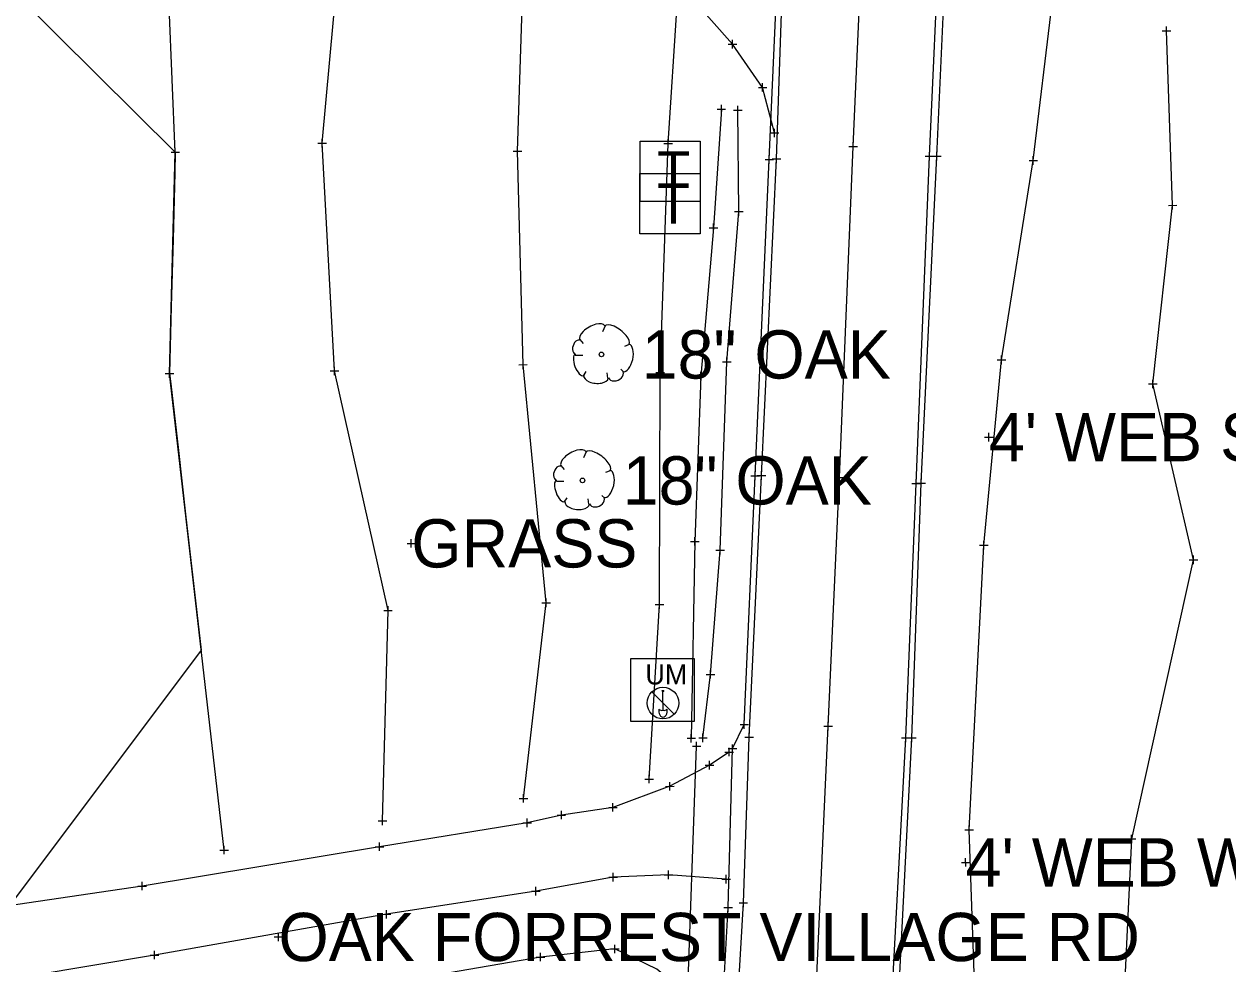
# Model space of a CAD drawing. Extents: x -1 to 1157254, y -1 to 2021979.
# Drawn here: x 1150264.3 to 1150443.7, y 2020051.3 to 2020191.5 of the extents above; entities that cross this region are included whole.
import ezdxf

# ---------------------------------------------------------------- set-up
doc = ezdxf.new("R2010")
doc.units = 0
for name, color, linetype in [('S_BUILDING_ANNOT', 7, 'Continuous'), ('S_CAL_CORNER', 7, 'Continuous'), ('S_CATCH_BASIN_ANNOT', 7, 'Continuous'), ('S_CTL_TABLE', 7, 'Continuous'), ('S_CURB', 7, 'Continuous'), ('S_DRIVEWAY_ANNOT', 7, 'Continuous'), ('S_DROP_INLET_ANNOT', 7, 'Continuous'), ('S_EDGE_BITUMINOUS_ANNOT', 7, 'Continuous'), ('S_EDGE_CONCRETE', 7, 'Continuous'), ('S_EDGE_CONCRETE_ANNOT', 7, 'Continuous'), ('S_FLAG_POLE', 7, 'Continuous'), ('S_GAS_PUMP_ISLAND_ANNOT', 7, 'Continuous'), ('S_GATE', 7, 'Continuous'), ('S_GATE_ANNOT', 7, 'Continuous')]:
    doc.layers.add(name, color=color, linetype=linetype)

msp = doc.modelspace()

# ---------------------------------------------------------------- linework, layer by layer
at = {"layer": 'S_BUILDING_ANNOT'}
for p, q in [((1150369.21, 2020188.52), (1150370.48, 2020188.52)), ((1150369.84, 2020187.88), (1150369.84, 2020189.16)), ((1150369.84, 2020188.52), (1150369.84, 2020188.52)), ((1150373.71, 2020182.07), (1150374.98, 2020182.08)), ((1150374.34, 2020181.44), (1150374.34, 2020182.71)), ((1150374.34, 2020182.07), (1150374.34, 2020182.07)), ((1150367.56, 2020178.83), (1150368.83, 2020178.83)), ((1150368.2, 2020178.19), (1150368.2, 2020179.46)), ((1150368.2, 2020178.83), (1150368.2, 2020178.83)), ((1150370.02, 2020178.68), (1150371.3, 2020178.69)), ((1150370.66, 2020178.05), (1150370.66, 2020179.32)), ((1150370.66, 2020178.68), (1150370.66, 2020178.68)), ((1150375.47, 2020175.28), (1150376.74, 2020175.29)), ((1150376.11, 2020174.65), (1150376.1, 2020175.92)), ((1150376.1, 2020175.29), (1150376.1, 2020175.29)), ((1150387.21, 2020173.28), (1150388.48, 2020173.28)), ((1150387.85, 2020172.64), (1150387.84, 2020173.92)), ((1150387.85, 2020173.28), (1150387.85, 2020173.28)), ((1150374.7, 2020171.32), (1150375.98, 2020171.32)), ((1150375.34, 2020170.68), (1150375.34, 2020171.95)), ((1150375.34, 2020171.32), (1150375.34, 2020171.32)), ((1150375.76, 2020171.4), (1150377.04, 2020171.41)), ((1150376.4, 2020170.77), (1150376.4, 2020172.04)), ((1150376.4, 2020171.41), (1150376.4, 2020171.41)), ((1150398.59, 2020171.8), (1150399.86, 2020171.8)), ((1150399.23, 2020171.17), (1150399.22, 2020172.44)), ((1150399.23, 2020171.8), (1150399.23, 2020171.8)), ((1150399.67, 2020171.81), (1150400.94, 2020171.81)), ((1150400.31, 2020171.17), (1150400.3, 2020172.45)), ((1150400.31, 2020171.81), (1150400.31, 2020171.81)), ((1150370.79, 2020162.93), (1150370.79, 2020164.2)), ((1150370.15, 2020163.57), (1150371.43, 2020163.57)), ((1150370.79, 2020163.57), (1150370.79, 2020163.57)), ((1150366.4, 2020161.14), (1150367.68, 2020161.14)), ((1150367.04, 2020160.5), (1150367.04, 2020161.78)), ((1150367.04, 2020161.14), (1150367.04, 2020161.14)), ((1150368.37, 2020141.14), (1150369.64, 2020141.14)), ((1150369.01, 2020140.51), (1150369.01, 2020141.78)), ((1150369.01, 2020141.14), (1150369.01, 2020141.14)), ((1150364.49, 2020139.02), (1150365.76, 2020139.02)), ((1150365.13, 2020138.39), (1150365.13, 2020139.66)), ((1150365.13, 2020139.02), (1150365.13, 2020139.02)), ((1150408.06, 2020129.28), (1150408.05, 2020130.55)), ((1150407.42, 2020129.92), (1150408.69, 2020129.92)), ((1150408.06, 2020129.92), (1150408.06, 2020129.92)), ((1150373.25, 2020123.5), (1150373.25, 2020124.77)), ((1150374.19, 2020123.55), (1150374.19, 2020124.83)), ((1150372.61, 2020124.14), (1150373.89, 2020124.14)), ((1150373.25, 2020124.14), (1150373.25, 2020124.14)), ((1150373.55, 2020124.19), (1150374.82, 2020124.19)), ((1150374.19, 2020124.19), (1150374.19, 2020124.19)), ((1150385.16, 2020123.87), (1150386.43, 2020123.87)), ((1150385.8, 2020123.24), (1150385.79, 2020124.51)), ((1150385.79, 2020123.87), (1150385.79, 2020123.87)), ((1150396.57, 2020123.02), (1150397.85, 2020123.02)), ((1150397.21, 2020122.39), (1150397.21, 2020123.66)), ((1150397.21, 2020123.02), (1150397.21, 2020123.02)), ((1150397.34, 2020123.07), (1150398.61, 2020123.07)), ((1150397.98, 2020122.43), (1150397.97, 2020123.71)), ((1150397.98, 2020123.07), (1150397.98, 2020123.07)), ((1150321.34, 2020114.07), (1150322.62, 2020114.07)), ((1150321.98, 2020113.43), (1150321.98, 2020114.71)), ((1150321.98, 2020114.07), (1150321.98, 2020114.07)), ((1150363.61, 2020114.37), (1150364.88, 2020114.37)), ((1150364.24, 2020113.73), (1150364.24, 2020115)), ((1150364.24, 2020114.37), (1150364.24, 2020114.37)), ((1150367.36, 2020113.06), (1150368.64, 2020113.06)), ((1150368, 2020112.43), (1150368, 2020113.7)), ((1150368, 2020113.06), (1150368, 2020113.06)), ((1150365.93, 2020094.53), (1150367.2, 2020094.53)), ((1150366.57, 2020093.89), (1150366.56, 2020095.17)), ((1150366.56, 2020094.53), (1150366.56, 2020094.53)), ((1150370.98, 2020087.04), (1150372.25, 2020087.04)), ((1150371.61, 2020086.4), (1150371.61, 2020087.67)), ((1150371.61, 2020087.04), (1150371.61, 2020087.04)), ((1150384.11, 2020086.16), (1150384.11, 2020087.43)), ((1150363.71, 2020084.36), (1150363.71, 2020085.63)), ((1150365.45, 2020084.43), (1150365.45, 2020085.71)), ((1150371.71, 2020085.18), (1150372.99, 2020085.18)), ((1150372.35, 2020084.54), (1150372.35, 2020085.81)), ((1150372.35, 2020085.18), (1150372.35, 2020085.18)), ((1150383.48, 2020086.8), (1150384.75, 2020086.8)), ((1150384.11, 2020086.8), (1150384.11, 2020086.8)), ((1150395.71, 2020084.41), (1150395.71, 2020085.69)), ((1150396.58, 2020084.43), (1150396.58, 2020085.7)), ((1150363.08, 2020084.99), (1150364.35, 2020084.99)), ((1150363.71, 2020084.99), (1150363.71, 2020084.99)), ((1150363.88, 2020083.82), (1150365.15, 2020083.82)), ((1150364.51, 2020083.18), (1150364.51, 2020084.46)), ((1150364.51, 2020083.82), (1150364.51, 2020083.82)), ((1150364.82, 2020085.07), (1150366.09, 2020085.07)), ((1150365.45, 2020085.07), (1150365.45, 2020085.07)), ((1150369.21, 2020083.45), (1150370.48, 2020083.45)), ((1150369.34, 2020082.31), (1150369.34, 2020083.58)), ((1150369.85, 2020082.81), (1150369.84, 2020084.09)), ((1150369.84, 2020083.45), (1150369.84, 2020083.45)), ((1150395.07, 2020085.05), (1150396.34, 2020085.05)), ((1150395.71, 2020085.05), (1150395.71, 2020085.05)), ((1150395.95, 2020085.07), (1150397.22, 2020085.07)), ((1150396.58, 2020085.07), (1150396.58, 2020085.07)), ((1150366.44, 2020080.34), (1150366.43, 2020081.61)), ((1150368.7, 2020082.94), (1150369.98, 2020082.95)), ((1150369.34, 2020082.94), (1150369.34, 2020082.94)), ((1150365.8, 2020080.98), (1150367.07, 2020080.98)), ((1150366.43, 2020080.98), (1150366.43, 2020080.98)), ((1150360.5, 2020077.2), (1150360.5, 2020078.47)), ((1150359.86, 2020077.83), (1150361.14, 2020077.84)), ((1150360.5, 2020077.84), (1150360.5, 2020077.84)), ((1150351.4, 2020074.69), (1150352.67, 2020074.69)), ((1150352.03, 2020074.06), (1150352.03, 2020075.33)), ((1150352.03, 2020074.69), (1150352.03, 2020074.69)), ((1150339.24, 2020071.75), (1150339.24, 2020073.02)), ((1150343.71, 2020073.55), (1150344.98, 2020073.55)), ((1150344.35, 2020072.91), (1150344.35, 2020074.19)), ((1150344.35, 2020073.55), (1150344.35, 2020073.55)), ((1150338.6, 2020072.38), (1150339.88, 2020072.38)), ((1150339.24, 2020072.38), (1150339.24, 2020072.38)), ((1150317.23, 2020068.2), (1150317.22, 2020069.47)), ((1150316.59, 2020068.83), (1150317.86, 2020068.83)), ((1150317.23, 2020068.83), (1150317.23, 2020068.83)), ((1150403.97, 2020066.49), (1150405.24, 2020066.49)), ((1150404.61, 2020065.85), (1150404.6, 2020067.12)), ((1150404.6, 2020066.49), (1150404.6, 2020066.49)), ((1150351.43, 2020064.27), (1150352.7, 2020064.28)), ((1150352.07, 2020063.64), (1150352.06, 2020064.91)), ((1150352.06, 2020064.28), (1150352.06, 2020064.28)), ((1150359.68, 2020064.64), (1150360.95, 2020064.64)), ((1150360.32, 2020064), (1150360.32, 2020065.27)), ((1150360.32, 2020064.64), (1150360.32, 2020064.64)), ((1150368.29, 2020063.97), (1150369.56, 2020063.97)), ((1150368.93, 2020063.33), (1150368.92, 2020064.61)), ((1150368.93, 2020063.97), (1150368.93, 2020063.97)), ((1150281.22, 2020062.95), (1150282.49, 2020062.96)), ((1150281.86, 2020062.32), (1150281.86, 2020063.59)), ((1150281.86, 2020062.96), (1150281.86, 2020062.96)), ((1150339.89, 2020062.2), (1150341.17, 2020062.21)), ((1150340.53, 2020061.57), (1150340.53, 2020062.84)), ((1150340.53, 2020062.21), (1150340.53, 2020062.21)), ((1150369.22, 2020059.12), (1150369.21, 2020060.39)), ((1150370.84, 2020060.47), (1150372.11, 2020060.47)), ((1150371.48, 2020059.83), (1150371.47, 2020061.11)), ((1150371.48, 2020060.47), (1150371.48, 2020060.47)), ((1150317.64, 2020058.73), (1150318.91, 2020058.74)), ((1150318.28, 2020058.1), (1150318.27, 2020059.37)), ((1150318.28, 2020058.74), (1150318.28, 2020058.74)), ((1150368.58, 2020059.76), (1150369.85, 2020059.76)), ((1150369.22, 2020059.76), (1150369.22, 2020059.76)), ((1150301.55, 2020055.36), (1150302.82, 2020055.36)), ((1150302.18, 2020054.73), (1150302.18, 2020056)), ((1150302.18, 2020055.36), (1150302.18, 2020055.36)), ((1150283.72, 2020052.03), (1150283.71, 2020053.31)), ((1150341.22, 2020051.73), (1150341.22, 2020053)), ((1150351.69, 2020053.57), (1150352.96, 2020053.57)), ((1150352.33, 2020052.93), (1150352.33, 2020054.2)), ((1150352.33, 2020053.57), (1150352.33, 2020053.57)), ((1150283.08, 2020052.67), (1150284.35, 2020052.67)), ((1150283.71, 2020052.67), (1150283.71, 2020052.67)), ((1150340.59, 2020052.36), (1150341.86, 2020052.36)), ((1150341.22, 2020052.36), (1150341.22, 2020052.36))]:
    msp.add_line(p, q, dxfattribs=at)
at = {"layer": 'S_CAL_CORNER'}
for p, q in [((1150357.82, 2020091.91), (1150361.16, 2020088.57)), ((1150359.33, 2020092.13), (1150359.64, 2020092.13)), ((1150359.49, 2020090.24), (1150359.49, 2020091.97)), ((1150358.89, 2020089.34), (1150358.89, 2020089.15)), ((1150359.49, 2020090.24), (1150359.49, 2020089.18)), ((1150360.09, 2020089.34), (1150360.09, 2020089.11))]:
    msp.add_line(p, q, dxfattribs=at)
msp.add_lwpolyline([(1150354.72, 2020096.9), (1150364.14, 2020096.9), (1150364.14, 2020087.49), (1150354.72, 2020087.49)], close=True, dxfattribs=at)
msp.add_circle((1150359.49, 2020090.24), 2.36, dxfattribs=at)
for centre, radius, start, end in [((1150359.49, 2020092.13), 0.156, 180, 0), ((1150359.31, 2020089.73), 0.58, 223.1344, 287.472), ((1150359.66, 2020089.74), 0.58, 252.528, 316.8656)]:
    msp.add_arc(centre, radius, start, end, dxfattribs=at)
msp.add_ellipse((1150359.49, 2020088.99), major_axis=(0, -0.82), ratio=0.744362, start_param=4.519801, end_param=8.000179, dxfattribs=at)
at = {"layer": 'S_CATCH_BASIN_ANNOT'}
for points in [[(1150356.07, 2020165.06), (1150356.07, 2020174.05), (1150365.06, 2020174.05), (1150365.06, 2020165.06)], [(1150356.05, 2020160.25), (1150356.05, 2020169.24), (1150365.05, 2020169.24), (1150365.05, 2020160.25)]]:
    msp.add_lwpolyline(points, close=True, dxfattribs=at)
at = {"layer": 'S_CTL_TABLE'}
for p, q in [((1150434.53, 2020189.88), (1150434.53, 2020191.15)), ((1150433.9, 2020190.52), (1150435.17, 2020190.52)), ((1150434.53, 2020190.52), (1150434.53, 2020190.52)), ((1150308.06, 2020173.74), (1150309.34, 2020173.74)), ((1150308.7, 2020173.1), (1150308.7, 2020174.38)), ((1150308.7, 2020173.74), (1150308.7, 2020173.74)), ((1150337.82, 2020171.93), (1150337.82, 2020173.21)), ((1150359.62, 2020173.71), (1150360.89, 2020173.72)), ((1150360.26, 2020173.08), (1150360.25, 2020174.35)), ((1150360.26, 2020173.71), (1150360.26, 2020173.71)), ((1150286.17, 2020172.42), (1150287.44, 2020172.42)), ((1150286.81, 2020171.78), (1150286.8, 2020173.05)), ((1150286.8, 2020172.42), (1150286.8, 2020172.42)), ((1150337.18, 2020172.57), (1150338.46, 2020172.57)), ((1150337.82, 2020172.57), (1150337.82, 2020172.57)), ((1150414.69, 2020170.55), (1150414.69, 2020171.82)), ((1150414.06, 2020171.18), (1150415.33, 2020171.19)), ((1150414.69, 2020171.19), (1150414.69, 2020171.19)), ((1150434.82, 2020164.48), (1150436.09, 2020164.49)), ((1150435.46, 2020163.85), (1150435.45, 2020165.12)), ((1150435.46, 2020164.49), (1150435.46, 2020164.49)), ((1150338.63, 2020140.09), (1150338.63, 2020141.36)), ((1150409.32, 2020141.43), (1150410.59, 2020141.44)), ((1150409.96, 2020140.8), (1150409.96, 2020142.07)), ((1150409.96, 2020141.44), (1150409.96, 2020141.44)), ((1150285.31, 2020139.4), (1150286.58, 2020139.4)), ((1150285.94, 2020138.76), (1150285.94, 2020140.04)), ((1150285.94, 2020139.4), (1150285.94, 2020139.4)), ((1150309.91, 2020139.78), (1150311.18, 2020139.79)), ((1150310.55, 2020139.15), (1150310.55, 2020140.42)), ((1150310.55, 2020139.79), (1150310.55, 2020139.79)), ((1150337.99, 2020140.72), (1150339.26, 2020140.73)), ((1150338.63, 2020140.72), (1150338.63, 2020140.72)), ((1150358.44, 2020139.54), (1150359.71, 2020139.54)), ((1150359.07, 2020138.9), (1150359.07, 2020140.17)), ((1150359.07, 2020139.54), (1150359.07, 2020139.54)), ((1150431.86, 2020137.84), (1150433.13, 2020137.84)), ((1150432.5, 2020137.21), (1150432.49, 2020138.48)), ((1150432.5, 2020137.84), (1150432.5, 2020137.84)), ((1150407.31, 2020113.14), (1150407.3, 2020114.42)), ((1150406.67, 2020113.78), (1150407.94, 2020113.78)), ((1150407.31, 2020113.78), (1150407.31, 2020113.78)), ((1150438.58, 2020110.97), (1150438.58, 2020112.24)), ((1150437.94, 2020111.6), (1150439.21, 2020111.6)), ((1150438.58, 2020111.6), (1150438.58, 2020111.6)), ((1150341.44, 2020105.19), (1150342.71, 2020105.19)), ((1150342.08, 2020104.55), (1150342.07, 2020105.83)), ((1150342.08, 2020105.19), (1150342.08, 2020105.19)), ((1150358.33, 2020104.94), (1150359.6, 2020104.94)), ((1150358.97, 2020104.3), (1150358.97, 2020105.57)), ((1150358.97, 2020104.94), (1150358.97, 2020104.94)), ((1150317.88, 2020104.05), (1150319.15, 2020104.05)), ((1150318.52, 2020103.41), (1150318.51, 2020104.68)), ((1150318.52, 2020104.05), (1150318.52, 2020104.05)), ((1150356.81, 2020078.92), (1150358.09, 2020078.92)), ((1150357.45, 2020078.28), (1150357.45, 2020079.55)), ((1150357.45, 2020078.92), (1150357.45, 2020078.92)), ((1150338.72, 2020075.4), (1150338.71, 2020076.68)), ((1150338.08, 2020076.04), (1150339.35, 2020076.04)), ((1150338.71, 2020076.04), (1150338.71, 2020076.04)), ((1150317.04, 2020072.66), (1150318.32, 2020072.66)), ((1150317.68, 2020072.02), (1150317.68, 2020073.3)), ((1150317.68, 2020072.66), (1150317.68, 2020072.66)), ((1150404.51, 2020071.36), (1150405.79, 2020071.36)), ((1150405.15, 2020070.72), (1150405.15, 2020072)), ((1150405.15, 2020071.36), (1150405.15, 2020071.36)), ((1150428.72, 2020069.98), (1150429.99, 2020069.98)), ((1150429.36, 2020069.34), (1150429.35, 2020070.62)), ((1150429.36, 2020069.98), (1150429.36, 2020069.98)), ((1150293.45, 2020068.33), (1150294.72, 2020068.33)), ((1150294.09, 2020067.69), (1150294.08, 2020068.97)), ((1150294.08, 2020068.33), (1150294.08, 2020068.33))]:
    msp.add_line(p, q, dxfattribs=at)
at = {"layer": 'S_CURB'}
for p, q in [((1150350.87, 2020146.49), (1150350.49, 2020145.64)), ((1150347.08, 2020144.48), (1150347.58, 2020143.9)), ((1150354.44, 2020143.71), (1150353.78, 2020143.43)), ((1150346.42, 2020142.16), (1150347.54, 2020142.16)), ((1150347.58, 2020138.98), (1150348.05, 2020139.68)), ((1150351.26, 2020138.71), (1150351.18, 2020139.48)), ((1150353.66, 2020139.6), (1150353.2, 2020140.03)), ((1150348.05, 2020127.7), (1150347.66, 2020126.85)), ((1150344.25, 2020125.69), (1150344.76, 2020125.11)), ((1150351.61, 2020124.91), (1150350.95, 2020124.64)), ((1150343.6, 2020123.36), (1150344.72, 2020123.36)), ((1150350.84, 2020120.81), (1150350.37, 2020121.23)), ((1150344.76, 2020120.19), (1150345.22, 2020120.88)), ((1150348.44, 2020119.91), (1150348.36, 2020120.69))]:
    msp.add_line(p, q, dxfattribs=at)
for centre in [(1150350.32, 2020142.25), (1150347.49, 2020123.46)]:
    msp.add_circle(centre, 0.34, dxfattribs=at)
for centre, major_axis, ratio, start_param, end_param in [((1150348.98, 2020145.45), (1.86, 1.08), 0.471018, 0, 3.141593), ((1150352.63, 2020145.13), (-1.81, 1.36), 0.405113, 3.141593, 6.283186), ((1150346.75, 2020143.34), (0.31, 1.03), 0.646762, 0, 3.141593), ((1150353.99, 2020141.72), (0.46, 2.04), 0.482994, 3.141593, 6.283185), ((1150347.05, 2020140.69), (-0.61, 1.6), 0.420543, 6.283185, 9.424777), ((1150349.51, 2020138.91), (-1.83, 0.19), 0.529943, 0, 3.141593), ((1150352.47, 2020139.2), (1.09, 0.46), 0.711534, 3.141592, 6.283185), ((1150346.16, 2020126.66), (1.86, 1.08), 0.471018, 0, 3.141593), ((1150349.81, 2020126.33), (-1.81, 1.36), 0.405113, 3.141593, 6.283186), ((1150343.92, 2020124.54), (0.31, 1.03), 0.646762, 0, 3.141593), ((1150351.16, 2020122.93), (0.46, 2.04), 0.482994, 3.141593, 6.283185), ((1150344.23, 2020121.89), (-0.61, 1.6), 0.420543, 6.283185, 9.424777), ((1150346.69, 2020120.11), (-1.83, 0.19), 0.529943, 0, 3.141593), ((1150349.64, 2020120.41), (1.09, 0.46), 0.711534, 3.141592, 6.283185)]:
    msp.add_ellipse(centre, major_axis=major_axis, ratio=ratio, start_param=start_param, end_param=end_param, dxfattribs=at)
at = {"layer": 'S_DRIVEWAY_ANNOT'}
for points in [[(1150368.2, 2020178.83), (1150367.04, 2020161.14), (1150365.13, 2020139.02), (1150364.24, 2020114.37), (1150363.71, 2020084.99)], [(1150365.45, 2020085.07), (1150366.56, 2020094.53), (1150368, 2020113.06), (1150369.01, 2020141.14), (1150370.79, 2020163.57), (1150370.66, 2020178.68)]]:
    msp.add_lwpolyline(points, dxfattribs=at)
at = {"layer": 'S_DROP_INLET_ANNOT'}
msp.add_lwpolyline([(1150363.06, 2020043.27), (1150364.51, 2020083.82)], dxfattribs=at)
at = {"layer": 'S_EDGE_BITUMINOUS_ANNOT'}
for points in [[(1150357.45, 2020078.92), (1150358.97, 2020104.94), (1150359.07, 2020139.54), (1150360.26, 2020173.71), (1150361.63, 2020194.38), (1150338.79, 2020203.11), (1150311.34, 2020204.19), (1150285.41, 2020205)], [(1150294.08, 2020068.33), (1150285.94, 2020139.4), (1150286.8, 2020172.42), (1150285.45, 2020205)], [(1150317.68, 2020072.66), (1150318.52, 2020104.05), (1150310.55, 2020139.79), (1150308.7, 2020173.74), (1150311.5, 2020204.17)], [(1150338.71, 2020076.04), (1150342.08, 2020105.19), (1150338.63, 2020140.72), (1150337.82, 2020172.57), (1150338.78, 2020203.11)], [(1150392.23, 2019863.85), (1150393, 2019902.64), (1150401.24, 2019976.1), (1150403.18, 2020003.81), (1150406.21, 2020040), (1150405.15, 2020071.36), (1150407.31, 2020113.78), (1150409.96, 2020141.44), (1150414.69, 2020171.19), (1150417.52, 2020194.63)], [(1150440.02, 2019875.75), (1150441.56, 2019896.84), (1150433.42, 2019933.69), (1150420.68, 2019976.07), (1150426.42, 2020006.9), (1150427.82, 2020037.57), (1150429.36, 2020069.98), (1150438.58, 2020111.6), (1150432.5, 2020137.84), (1150435.46, 2020164.49), (1150434.53, 2020190.52)]]:
    msp.add_lwpolyline(points, dxfattribs=at)
at = {"layer": 'S_EDGE_CONCRETE'}
for points in [[(1150369.08, 2020017.27), (1150370.27, 2020039.2), (1150371.48, 2020060.47), (1150372.35, 2020085.18), (1150374.19, 2020124.19), (1150376.4, 2020171.41), (1150377.87, 2020213.39), (1150379.28, 2020235.44), (1150380.99, 2020278.5), (1150381.78, 2020299.33), (1150382.85, 2020322.68), (1150383.16, 2020327.3), (1150384.87, 2020364.96), (1150387.44, 2020433.07)], [(1150392.25, 2020014.8), (1150393.28, 2020039.4), (1150395.71, 2020085.05), (1150397.21, 2020123.02), (1150399.23, 2020171.8), (1150400.74, 2020205.89), (1150401.69, 2020231.42), (1150403.72, 2020278.06), (1150405.61, 2020324.54), (1150406.8, 2020347.01), (1150407.3, 2020360.75), (1150408.16, 2020377.81), (1150410.11, 2020432.1)], [(1150376.1, 2020175.29), (1150374.34, 2020182.07), (1150369.84, 2020188.52), (1150363.61, 2020195.61), (1150353.92, 2020202.39), (1150340.22, 2020205.26), (1150325.22, 2020205.91), (1150301.63, 2020206.19), (1150261.53, 2020207.42), (1150221.68, 2020207.35), (1150183.11, 2020208.06), (1150141.65, 2020210.13), (1150094.5, 2020210.78)], [(1150369.34, 2020082.94), (1150366.43, 2020080.98), (1150360.5, 2020077.84), (1150352.03, 2020074.69), (1150344.35, 2020073.55), (1150339.24, 2020072.38), (1150317.23, 2020068.83), (1150281.86, 2020062.96), (1150244.73, 2020057.46), (1150211.68, 2020051.47)], [(1150369.14, 2020039.89), (1150367.74, 2020042.94), (1150363.04, 2020046.84), (1150358.6, 2020050.57), (1150352.33, 2020053.57), (1150341.22, 2020052.36), (1150319.86, 2020048.65), (1150285.34, 2020042.52), (1150248.13, 2020037.23), (1150211.12, 2020030.09)]]:
    msp.add_lwpolyline(points, dxfattribs=at)
at = {"layer": 'S_EDGE_CONCRETE_ANNOT'}
for points in [[(1150380.68, 2020016.4), (1150381.98, 2020039.8), (1150384.11, 2020086.8), (1150385.79, 2020123.87), (1150387.85, 2020173.28), (1150390.45, 2020232.55), (1150392.14, 2020278.15), (1150394.26, 2020325.73), (1150396.07, 2020363.7), (1150398.8, 2020432.55)], [(1150368.93, 2020063.97), (1150360.32, 2020064.64), (1150352.06, 2020064.28), (1150340.53, 2020062.21), (1150318.28, 2020058.74), (1150283.71, 2020052.67), (1150246.86, 2020046.47), (1150209.16, 2020039.34)]]:
    msp.add_lwpolyline(points, dxfattribs=at)
at = {"layer": 'S_FLAG_POLE'}
for points in [[(1150368.2, 2020017.11), (1150369.27, 2020040.07), (1150368.26, 2020042.76), (1150369.22, 2020059.76), (1150369.84, 2020083.45), (1150371.61, 2020087.04), (1150373.25, 2020124.14), (1150375.34, 2020171.32), (1150377.22, 2020213.6), (1150378.07, 2020235.34), (1150380.21, 2020278.54), (1150380.79, 2020299.35), (1150379.33, 2020301.15), (1150380.65, 2020320.91), (1150381.61, 2020322.94), (1150382.23, 2020327.2), (1150384.01, 2020365.09), (1150386.74, 2020432.99)], [(1150393.12, 2020014.74), (1150394.25, 2020039.19), (1150396.58, 2020085.07), (1150397.98, 2020123.07), (1150400.31, 2020171.81), (1150401.84, 2020205.76), (1150403.05, 2020231.41), (1150404.58, 2020278.14), (1150406.35, 2020324.67), (1150406.79, 2020346.98)]]:
    msp.add_lwpolyline(points, dxfattribs=at)
at = {"layer": 'S_GAS_PUMP_ISLAND_ANNOT'}
msp.add_lwpolyline([(1150251.53, 2020207.4), (1150286.8, 2020172.42), (1150286.73, 2020169.39), (1150286.46, 2020159.39), (1150286.2, 2020149.4), (1150285.94, 2020139.4), (1150286.12, 2020137.87), (1150287.26, 2020127.94), (1150288.39, 2020118), (1150289.53, 2020108.07), (1150290.67, 2020098.13), (1150262.09, 2020060.03)], dxfattribs=at)

# ---------------------------------------------------------------- texts
at = {"layer": 'S_CAL_CORNER'}
msp.add_text('UM', height=2.999, dxfattribs=at).set_placement((1150356.87, 2020093.02))
at = {"layer": 'S_CATCH_BASIN_ANNOT'}
for p in [(1150358.63, 2020166.56), (1150358.62, 2020161.75)]:
    msp.add_text('T', height=6, dxfattribs=at).set_placement(p)
at = {"layer": 'S_GATE'}
for s, p in [("4' WEB STL PST POOR CN DOWN MANY PLACES", (1150408.06, 2020126.32)), ('GRASS', (1150321.98, 2020110.47)), ("4' WEB WIRE STL PST POOR CN DOWN MANT PLACES", (1150404.6, 2020062.89)), ('OAK FORREST VILLAGE RD', (1150302.18, 2020051.76))]:
    msp.add_text(s, height=7.2, dxfattribs=at).set_placement(p)
at = {"layer": 'S_GATE_ANNOT'}
for p in [(1150356.32, 2020138.65), (1150353.49, 2020119.86)]:
    msp.add_text('18" OAK', height=7.2, dxfattribs=at).set_placement(p)

doc.saveas('drawing.dxf')
